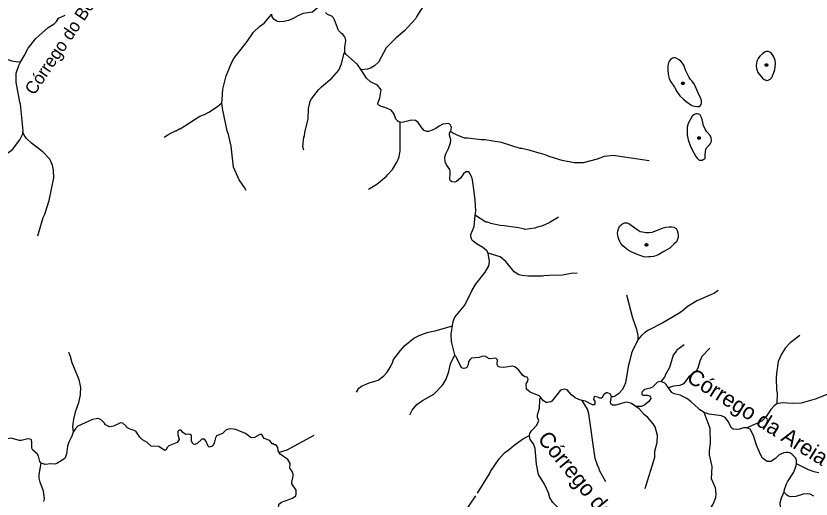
# Model space of a CAD drawing. Extents: x 393 to 446.6, y 8175.5 to 8231.
# Drawn here: x 416.06 to 426.13, y 8204.34 to 8210.46 of the extents above; entities that cross this region are included whole.
import ezdxf
from ezdxf.enums import TextEntityAlignment as Align

# ---------------------------------------------------------------- set-up
doc = ezdxf.new("R2010")
doc.units = 0
doc.header["$LTSCALE"] = 0.064
doc.header["$PDMODE"] = 32
doc.header["$PDSIZE"] = 0.032
doc.linetypes.add('LONG_DASHED', pattern=[7.5, 6, -1.5])
for name, color, linetype, lineweight in [('3', 7, 'LONG_DASHED', 25), ('7', 7, 'Continuous', 25), ('9', 7, 'LONG_DASHED', 25)]:
    doc.layers.add(name, color=color, linetype=linetype, lineweight=lineweight)
doc.layers.add('61', color=7, linetype='Continuous')

msp = doc.modelspace()

# ---------------------------------------------------------------- linework, layer by layer
at = {"layer": '3'}
for points in [[(424.4337, 8209.505), (424.4711, 8209.4505), (424.5164, 8209.4052), (424.5491, 8209.3771), (424.624, 8209.3272), (424.6567, 8209.3163), (424.6895, 8209.3132), (424.716, 8209.3148), (424.73, 8209.3226), (424.741, 8209.3397), (424.7456, 8209.3569), (424.7456, 8209.3896), (424.7332, 8209.4255), (424.7035, 8209.4879), (424.6583, 8209.5924), (424.6224, 8209.6376), (424.6068, 8209.6548), (424.5897, 8209.6813), (424.546, 8209.7671), (424.5195, 8209.8357), (424.5039, 8209.8638), (424.4836, 8209.8856), (424.4618, 8209.9059), (424.4337, 8209.923), (424.4103, 8209.9293), (424.3947, 8209.9293), (424.376, 8209.9262), (424.351, 8209.909), (424.3401, 8209.8919), (424.3276, 8209.8685), (424.3198, 8209.8341), (424.3167, 8209.778), (424.3214, 8209.725), (424.337, 8209.6641), (424.3557, 8209.6251), (424.4025, 8209.5596)], [(425.5177, 8209.6706), (425.5373, 8209.6559), (425.5544, 8209.6498), (425.5703, 8209.6449), (425.591, 8209.6474), (425.6155, 8209.6596), (425.6362, 8209.6828), (425.6619, 8209.7439), (425.6729, 8209.7818), (425.6802, 8209.8196), (425.6827, 8209.8563), (425.679, 8209.8942), (425.6619, 8209.9418), (425.6362, 8209.9797), (425.613, 8210.0004), (425.5898, 8210.009), (425.569, 8210.0102), (425.5507, 8210.0053), (425.5214, 8209.9858), (425.4847, 8209.9491), (425.4627, 8209.921), (425.4456, 8209.8856), (425.4408, 8209.8612), (425.4395, 8209.8306), (425.4432, 8209.794), (425.4603, 8209.7427)], [(424.7175, 8208.6365), (424.7381, 8208.6349), (424.7555, 8208.6365), (424.7682, 8208.6412), (424.7857, 8208.6507), (424.792, 8208.665), (424.7936, 8208.6967), (424.7952, 8208.7443), (424.7999, 8208.7713), (424.8095, 8208.7919), (424.8237, 8208.8093), (424.8459, 8208.8299), (424.8602, 8208.8458), (424.8697, 8208.8632), (424.8713, 8208.8838), (424.8681, 8208.9171), (424.8554, 8208.9457), (424.8142, 8208.9948), (424.792, 8209.0266), (424.7698, 8209.0725), (424.7524, 8209.1487), (424.7413, 8209.1851), (424.7286, 8209.2073), (424.7111, 8209.2184), (424.6921, 8209.22), (424.6715, 8209.22), (424.6461, 8209.2089), (424.6255, 8209.1899), (424.5779, 8209.0995), (424.5637, 8209.0535), (424.5621, 8209.0155), (424.5637, 8208.9552), (424.5764, 8208.8934), (424.6049, 8208.8093), (424.6461, 8208.7269), (424.6731, 8208.6825), (424.6905, 8208.6618)], [(423.7259, 8207.816), (423.7467, 8207.8327), (423.7686, 8207.8399), (423.804, 8207.8399), (423.8248, 8207.8316), (423.8561, 8207.8119), (423.9321, 8207.7556), (423.9675, 8207.7327), (423.9997, 8207.7254), (424.0393, 8207.7202), (424.082, 8207.7192), (424.1215, 8207.7234), (424.1892, 8207.7504), (424.259, 8207.7785), (424.2923, 8207.7858), (424.336, 8207.79), (424.3683, 8207.791), (424.3933, 8207.7869), (424.4224, 8207.7692), (424.438, 8207.7442), (424.4453, 8207.715), (424.4495, 8207.6807), (424.4484, 8207.6557), (424.438, 8207.6213), (424.4297, 8207.6026), (424.3964, 8207.5693), (424.3443, 8207.5224), (424.2694, 8207.4787), (424.2027, 8207.4391), (424.1674, 8207.4235), (424.1361, 8207.4152), (424.1007, 8207.41), (424.0768, 8207.4089), (424.0445, 8207.4069), (424.0143, 8207.4089), (423.9414, 8207.436), (423.855, 8207.4735), (423.8175, 8207.4943), (423.7759, 8207.5276), (423.7499, 8207.5516), (423.7238, 8207.5807), (423.7114, 8207.6047), (423.6989, 8207.6328), (423.6905, 8207.6588), (423.6853, 8207.6869), (423.6822, 8207.7119), (423.6853, 8207.7359), (423.6926, 8207.765), (423.703, 8207.7879), (423.7114, 8207.8004)]]:
    msp.add_lwpolyline(points, close=True, dxfattribs=at)
for p in [(425.5687, 8209.8386), (424.5094, 8209.6079), (424.7139, 8208.9157), (424.048, 8207.5627)]:
    msp.add_point(p, dxfattribs=at)
at = {"layer": '7'}
for points in [[(419.9342, 8210.57), (419.8981, 8210.5712), (419.8818, 8210.5642), (419.8148, 8210.5072), (419.697, 8210.4895), (419.6324, 8210.4636), (419.571, 8210.4265), (419.5129, 8210.4039), (419.4547, 8210.3909), (419.3966, 8210.3861), (419.3676, 8210.3909), (419.3255, 8210.4184), (419.3038, 8210.4506), (419.3026, 8210.4809)], [(421.2229, 8210.5896), (421.1395, 8210.4566), (421.1196, 8210.4249), (420.9839, 8210.2715), (420.8758, 8210.181), (420.7514, 8210.0567), (420.6545, 8209.8759), (420.6029, 8209.829), (420.5528, 8209.7983), (420.5141, 8209.7854), (420.4312, 8209.776)], [(418.6691, 8209.36), (418.6717, 8209.4027), (418.6796, 8209.5335), (418.7216, 8209.7015), (418.7797, 8209.8322), (418.7846, 8209.8565), (418.8201, 8209.9211), (418.9897, 8210.1374), (419.0672, 8210.2553), (419.1463, 8210.328), (419.2028, 8210.3667), (419.3026, 8210.4809)], [(420.2282, 8209.9971), (420.2265, 8210.0675), (420.2395, 8210.1471), (420.2363, 8210.173), (420.2234, 8210.1988), (420.1976, 8210.2327), (420.1878, 8210.2327), (420.1459, 8210.2747), (420.0958, 8210.412), (420.0813, 8210.4378), (420.0603, 8210.4571), (420.007, 8210.4798), (419.9866, 8210.4978), (419.9824, 8210.5047)], [(419.7052, 8208.762), (419.6936, 8208.8086), (419.7067, 8208.9247), (419.7147, 8208.9393), (419.7212, 8208.9909), (419.7616, 8209.1524), (419.768, 8209.2881), (419.7815, 8209.3583), (419.7841, 8209.372), (419.8035, 8209.4108), (419.8907, 8209.5238), (419.9295, 8209.5626), (420.0619, 8209.6723), (420.1523, 8209.7757), (420.1846, 8209.8532), (420.2153, 8209.976), (420.2282, 8209.9971)], [(420.4312, 8209.776), (420.3849, 8209.8435), (420.2422, 8209.9727), (420.2282, 8209.9971)], [(420.9258, 8209.114), (420.9106, 8209.1194), (420.8886, 8209.1314), (420.8854, 8209.1427), (420.8725, 8209.154), (420.8483, 8209.2235), (420.8128, 8209.2686), (420.7336, 8209.3026), (420.6852, 8209.3139), (420.6497, 8209.3333), (420.6448, 8209.351), (420.6707, 8209.4237), (420.6868, 8209.5238), (420.6416, 8209.5835), (420.5528, 8209.6272), (420.5011, 8209.674), (420.4312, 8209.776)], [(417.9364, 8208.925), (417.9949, 8208.9651), (418.0789, 8209.0054), (418.0886, 8209.0054), (418.129, 8209.0313), (418.1387, 8209.0313), (418.3906, 8209.1912), (418.4471, 8209.2121), (418.5036, 8209.2428), (418.6151, 8209.3155), (418.6691, 8209.36)], [(418.9754, 8208.2495), (418.9568, 8208.2891), (418.8879, 8208.387), (418.836, 8208.4989), (418.8137, 8208.5469), (418.7862, 8208.8101), (418.7539, 8208.9587), (418.7345, 8209.0039), (418.678, 8209.2881), (418.6691, 8209.36)], [(421.5655, 8208.9978), (421.5686, 8209.003), (421.5782, 8209.0539), (421.5669, 8209.0781), (421.5443, 8209.1007), (421.47, 8209.0911), (421.4199, 8209.0652), (421.3796, 8209.0361), (421.3311, 8209.0135), (421.2859, 8208.999), (421.2633, 8208.999), (421.2326, 8209.0087), (421.2003, 8209.0426), (421.1551, 8209.112), (421.1212, 8209.1346), (421.0695, 8209.1395), (420.9694, 8209.1153), (420.9304, 8209.1124), (420.9258, 8209.114)], [(420.5275, 8208.2677), (420.6303, 8208.3289), (420.6797, 8208.3694), (420.7563, 8208.4322), (420.7659, 8208.45), (420.8305, 8208.5178), (420.8832, 8208.6084), (420.8935, 8208.626), (420.9161, 8208.6777), (420.9274, 8208.752), (420.9258, 8209.114)], [(421.8796, 8207.9353), (421.8852, 8207.9905), (421.8785, 8208.1286), (421.8656, 8208.2352), (421.843, 8208.3838), (421.8301, 8208.429), (421.7962, 8208.4855), (421.7574, 8208.4871), (421.7299, 8208.4613), (421.6912, 8208.4047), (421.6412, 8208.3628), (421.6218, 8208.3563), (421.583, 8208.3612), (421.5669, 8208.3725), (421.5572, 8208.3935), (421.562, 8208.4613), (421.5595, 8208.4902), (421.5572, 8208.5178), (421.5152, 8208.5743), (421.4974, 8208.6131), (421.4942, 8208.6712), (421.5055, 8208.7164), (421.5394, 8208.781), (421.5669, 8208.8521), (421.5685, 8208.8908), (421.5523, 8208.949), (421.554, 8208.978), (421.5655, 8208.9978)], [(424.0801, 8208.6256), (423.6241, 8208.6954), (423.5111, 8208.6793), (423.4239, 8208.647), (423.2463, 8208.6017), (423.1333, 8208.6017), (422.9815, 8208.6308), (422.8297, 8208.6776), (422.7522, 8208.7083), (422.6876, 8208.7212), (422.5745, 8208.7568), (422.468, 8208.7826), (422.4486, 8208.7826), (422.2128, 8208.8569), (422, 8208.8918), (421.9964, 8208.8924), (421.9544, 8208.8908), (421.7801, 8208.915), (421.7445, 8208.915), (421.6702, 8208.9408), (421.6024, 8208.9731), (421.5655, 8208.9978)], [(422.0405, 8207.4561), (422.0242, 8207.4852), (421.9754, 8207.5295), (421.8931, 8207.5764), (421.8462, 8207.6135), (421.8333, 8207.6264), (421.822, 8207.6668), (421.8236, 8207.6927), (421.8656, 8207.796), (421.8796, 8207.9353)], [(422.9352, 8207.9125), (422.922, 8207.9046), (422.8135, 8207.8396), (422.7296, 8207.8024), (422.6504, 8207.7815), (422.6327, 8207.7718), (422.5067, 8207.7556), (422.5035, 8207.7604), (422.426, 8207.7766), (422.2451, 8207.804), (422.1934, 8207.8057), (422.0772, 8207.8331), (422.0384, 8207.8492), (422.0142, 8207.8509), (421.8808, 8207.9346), (421.8796, 8207.9353)], [(421.5907, 8206.5374), (421.6001, 8206.5924), (421.6202, 8206.6463), (421.7477, 8206.798), (421.8365, 8206.9821), (421.8802, 8207.0597), (422.0029, 8207.2179), (422.0497, 8207.2986), (422.0594, 8207.3503), (422.0405, 8207.4561)], [(423.1718, 8207.2052), (423.0945, 8207.2001), (422.9847, 8207.1807), (422.8135, 8207.1759), (422.7473, 8207.1711), (422.7328, 8207.1646), (422.5519, 8207.1662), (422.4712, 8207.1743), (422.4324, 8207.1839), (422.3711, 8207.2195), (422.2677, 8207.3503), (422.1934, 8207.41), (422.0405, 8207.4561)], [(423.7957, 8206.932), (423.8731, 8206.6393), (423.9226, 8206.4944), (423.9406, 8206.4137), (423.9406, 8206.36)], [(424.9561, 8206.9842), (424.9079, 8206.9514), (424.8712, 8206.9355), (424.6851, 8206.8546), (424.564, 8206.7786), (424.4945, 8206.7189), (424.4509, 8206.6898), (424.2555, 8206.5736), (424.0747, 8206.4831), (424.0262, 8206.4525), (423.9842, 8206.417), (423.9535, 8206.383), (423.9406, 8206.36)], [(420.3756, 8205.6962), (420.4029, 8205.748), (420.4365, 8205.7742), (420.5334, 8205.8179), (420.6077, 8205.8356), (420.6481, 8205.8518), (420.7207, 8205.9034), (420.7627, 8205.9519), (420.8047, 8206.0181), (420.8354, 8206.0811), (420.8434, 8206.1102), (420.9306, 8206.2264), (420.9872, 8206.2878), (421.0986, 8206.3798), (421.1664, 8206.4153), (421.2698, 8206.4524), (421.3251, 8206.464), (421.3699, 8206.4734), (421.5907, 8206.5374)], [(421.622, 8206.1692), (421.5806, 8206.3238), (421.5782, 8206.333), (421.5733, 8206.4363), (421.5907, 8206.5374)], [(425.9924, 8206.4151), (425.8687, 8206.3233), (425.8073, 8206.2539), (425.7573, 8206.178), (425.7185, 8206.0843), (425.6943, 8205.9358), (425.6911, 8205.8776), (425.6975, 8205.7226), (425.704, 8205.6838), (425.7011, 8205.5498)], [(423.9406, 8206.36), (423.9343, 8206.3487), (423.8793, 8206.2426), (423.8599, 8206.1909), (423.8316, 8206.0857), (423.8147, 8206.023), (423.7824, 8205.8163), (423.763, 8205.7646), (423.7388, 8205.7258), (423.6952, 8205.6774), (423.6435, 8205.6451), (423.6241, 8205.637), (423.6033, 8205.6386)], [(416.7244, 8206.2026), (416.7467, 8206.1521), (416.7677, 8206.0746), (416.8549, 8205.8582), (416.8775, 8205.7549), (416.8734, 8205.6788), (416.8726, 8205.6645), (416.8517, 8205.5644), (416.8081, 8205.4449), (416.7871, 8205.3544), (416.7774, 8205.264), (416.7841, 8205.1935)], [(424.5241, 8206.2971), (424.4348, 8206.228), (424.4306, 8206.2224), (424.3879, 8206.1651), (424.3411, 8206.01), (424.2894, 8205.9196), (424.2781, 8205.8889), (424.2296, 8205.8322)], [(424.85, 8206.2537), (424.7512, 8206.1489), (424.7238, 8206.0891), (424.6996, 8206.0003), (424.677, 8205.9632), (424.6447, 8205.9341), (424.6124, 8205.9179), (424.5833, 8205.8937), (424.5155, 8205.8049), (424.4703, 8205.7823), (424.3912, 8205.7758), (424.3251, 8205.7547)], [(421.0511, 8205.4121), (421.0776, 8205.4707), (421.1406, 8205.5433), (421.2084, 8205.5918), (421.3537, 8205.6741), (421.4603, 8205.7839), (421.471, 8205.8011), (421.5087, 8205.8614), (421.5443, 8205.9584), (421.5636, 8206.0553), (421.622, 8206.1692)], [(422.7085, 8205.6311), (422.6888, 8205.6536), (422.5729, 8205.7), (422.5277, 8205.7371), (422.5228, 8205.8049), (422.5438, 8205.8389), (422.5487, 8205.8615), (422.5373, 8205.8873), (422.5051, 8205.8938), (422.4793, 8205.9115), (422.4324, 8205.9777), (422.3807, 8206.0197), (422.3517, 8206.0278), (422.2387, 8206.01), (422.1902, 8206.0133), (422.1676, 8206.0245), (422.1563, 8206.0488), (422.1611, 8206.1053), (422.1401, 8206.1279), (422.061, 8206.1214), (422.0481, 8206.1247), (422.0351, 8206.1376), (422.0255, 8206.1376), (422.0142, 8206.1489), (421.9738, 8206.1537), (421.9286, 8206.1376), (421.8317, 8206.1279), (421.8123, 8206.1133), (421.7913, 8206.0859), (421.7881, 8206.0423), (421.7736, 8206.01), (421.7542, 8206.0003), (421.7284, 8205.9987), (421.7106, 8206.0068), (421.688, 8206.0391), (421.6379, 8206.144), (421.6266, 8206.1521), (421.622, 8206.1692)], [(424.2296, 8205.8322), (424.1889, 8205.8241), (424.1263, 8205.7629), (424.0957, 8205.7468), (424.0262, 8205.7323), (424.0052, 8205.7161), (423.9907, 8205.6967), (423.9907, 8205.6742), (424.002, 8205.6612), (424.0569, 8205.658), (424.0876, 8205.6499), (424.0989, 8205.6354), (424.1037, 8205.616), (424.0795, 8205.5789), (424.0278, 8205.5385), (423.9859, 8205.5159), (423.9143, 8205.5165)], [(424.3251, 8205.7547), (424.2972, 8205.795), (424.2786, 8205.8113), (424.2296, 8205.8322)], [(423.2344, 8205.5937), (423.193, 8205.6031), (423.1429, 8205.6257), (423.0993, 8205.6628), (423.0412, 8205.729), (423.0138, 8205.7339), (422.9605, 8205.7242), (422.8474, 8205.5837), (422.8361, 8205.574), (422.7941, 8205.5676), (422.778, 8205.5692), (422.7441, 8205.5902), (422.7085, 8205.6311)], [(424.7771, 8205.4386), (424.7254, 8205.4755), (424.7061, 8205.4901), (424.6124, 8205.5756), (424.5607, 8205.616), (424.4768, 8205.6596), (424.3992, 8205.6773), (424.3686, 8205.6919), (424.3251, 8205.7547)], [(426.4433, 8205.7134), (426.3867, 8205.6915), (426.1852, 8205.6079), (426.0977, 8205.5841), (426.0076, 8205.5595), (425.8945, 8205.553), (425.7654, 8205.5627), (425.7011, 8205.5498)], [(423.6033, 8205.6386), (423.5902, 8205.6741), (423.5563, 8205.6887), (423.5418, 8205.6887), (423.5095, 8205.6693), (423.4804, 8205.6208), (423.4562, 8205.6225), (423.432, 8205.6354), (423.3835, 8205.6451), (423.3771, 8205.6063), (423.3932, 8205.5837), (423.3948, 8205.5498), (423.3835, 8205.5369), (423.3658, 8205.5369), (423.2748, 8205.5845), (423.2344, 8205.5937)], [(423.9143, 8205.5165), (423.8567, 8205.5562), (423.805, 8205.5708), (423.7759, 8205.5675), (423.6597, 8205.532), (423.6177, 8205.532), (423.5967, 8205.5482), (423.5934, 8205.574), (423.6033, 8205.6386)], [(423.5343, 8204.5611), (423.4546, 8204.7053), (423.4498, 8204.7263), (423.4255, 8204.7731), (423.3983, 8204.8588), (423.3189, 8205.4255), (423.3028, 8205.482), (423.2344, 8205.5937)], [(424.0329, 8204.4784), (424.1522, 8204.8748), (424.1522, 8204.9507), (424.1828, 8205.0605), (424.1861, 8205.151), (424.1586, 8205.2575), (424.1328, 8205.2963), (424.0666, 8205.3754), (424.0197, 8205.4158), (423.9568, 8205.4868), (423.9143, 8205.5165)], [(425.7011, 8205.5498), (425.6832, 8205.5369), (425.6652, 8205.5239), (425.6249, 8205.4804), (425.5651, 8205.39), (425.5118, 8205.3366), (425.4456, 8205.2995), (425.3217, 8205.2467)], [(424.7977, 8204.1324), (424.8272, 8204.1627), (424.8352, 8204.1869), (424.8933, 8204.279), (424.9289, 8204.3662), (424.9305, 8204.4049), (424.9289, 8204.4517), (424.9208, 8204.4873), (424.874, 8204.6019), (424.8804, 8204.757), (424.8449, 8204.9055), (424.8449, 8204.954), (424.8611, 8205.0541), (424.8546, 8205.2382), (424.7771, 8205.4386)], [(425.3217, 8205.2467), (425.2777, 8205.2478), (425.226, 8205.2284), (425.1937, 8205.2236), (425.1485, 8205.2301), (425.1243, 8205.2462), (425.0839, 8205.3286), (425.0613, 8205.3577), (425.0435, 8205.377), (424.9967, 8205.3996), (424.8417, 8205.4206), (424.7771, 8205.4386)], [(419.3962, 8204.9336), (419.3832, 8204.9549), (419.3768, 8204.9962), (419.3605, 8205.0241), (419.3512, 8205.0323), (419.3352, 8205.0299), (419.3158, 8205.0428), (419.3062, 8205.0428), (419.2771, 8205.0847), (419.206, 8205.1106), (419.1753, 8205.1639), (419.1479, 8205.1639), (419.0801, 8205.1235), (419.0381, 8205.1219), (418.9671, 8205.1736), (418.938, 8205.1881), (418.8411, 8205.2236), (418.783, 8205.2333), (418.7539, 8205.2301), (418.7249, 8205.222), (418.6748, 8205.1752), (418.6005, 8205.1461), (418.5876, 8205.1219), (418.5714, 8205.0541), (418.5488, 8205.0137), (418.5085, 8205.0024), (418.4939, 8205.0153), (418.4633, 8205.0799), (418.4471, 8205.1009), (418.4325, 8205.1041), (418.4132, 8205.1041), (418.3551, 8205.0492), (418.3276, 8205.0363), (418.3098, 8205.0379), (418.2985, 8205.0476), (418.2856, 8205.0767), (418.2856, 8205.1509), (418.2646, 8205.1638), (418.2372, 8205.1671), (418.2113, 8205.1623), (418.1742, 8205.1865), (418.1532, 8205.2155), (418.1306, 8205.2172), (418.1128, 8205.2075), (418.1096, 8205.1945), (418.1112, 8205.1607), (418.1274, 8205.0993), (418.1015, 8205.0605), (417.9949, 8205.0185), (417.9788, 8205.0024), (417.9594, 8204.9652), (417.9352, 8204.9636), (417.869, 8205.0105), (417.7705, 8205.0137), (417.7237, 8205.0589), (417.6639, 8205.096), (417.63, 8205.1267), (417.58, 8205.2026), (417.4847, 8205.2382), (417.4604, 8205.2543), (417.4556, 8205.2656), (417.412, 8205.306), (417.3846, 8205.3092), (417.2974, 8205.2672), (417.2457, 8205.2575), (417.194, 8205.2849), (417.1811, 8205.306), (417.1343, 8205.3528), (417.0988, 8205.3657), (417.077, 8205.3611), (417.0293, 8205.3512), (416.8452, 8205.2656), (416.8161, 8205.243), (416.7841, 8205.1935)], [(416.3803, 8204.8008), (416.3628, 8204.8183), (416.343, 8204.8861), (416.3269, 8204.9168), (416.2736, 8204.9636), (416.2607, 8204.9895), (416.2607, 8205.0702), (416.251, 8205.0976), (416.2155, 8205.1057), (416.1929, 8205.1041), (416.125, 8205.0847), (416.1024, 8205.0847), (415.9991, 8205.1138), (415.8731, 8205.0912), (415.8376, 8205.1041), (415.8085, 8205.1332), (415.7843, 8205.1849), (415.7585, 8205.2155), (415.7278, 8205.222), (415.7084, 8205.2204), (415.6729, 8205.201), (415.5824, 8205.1106), (415.5259, 8205.0809)], [(416.7841, 8205.1935), (416.7661, 8205.1396), (416.7306, 8205.067), (416.7144, 8205.0153), (416.6983, 8204.912), (416.6789, 8204.8587), (416.5772, 8204.7957), (416.5513, 8204.7876), (416.4997, 8204.7924), (416.4286, 8204.7828), (416.3803, 8204.8008)], [(425.9469, 8204.791), (425.9493, 8204.8317), (425.9398, 8204.8619), (425.8929, 8204.9103), (425.8735, 8204.9265), (425.8461, 8204.9329), (425.817, 8204.9362), (425.788, 8204.9313), (425.7298, 8204.9039), (425.683, 8204.8571), (425.6233, 8204.8183), (425.5764, 8204.8199), (425.5199, 8204.8619), (425.4941, 8204.9087), (425.444, 8205.025), (425.402, 8205.151), (425.3601, 8205.2293), (425.3217, 8205.2467)], [(426.9863, 8205.2168), (426.8925, 8205.1154), (426.7084, 8204.9604), (426.6373, 8204.8732), (426.5695, 8204.8021), (426.4872, 8204.7408), (426.4016, 8204.6972), (426.3176, 8204.6778), (426.2449, 8204.6746), (426.1744, 8204.6891), (426.1022, 8204.7136), (425.9493, 8204.7898), (425.9469, 8204.791)], [(419.8338, 8205.1496), (419.4935, 8204.9652), (419.3962, 8204.9336)], [(419.4315, 8204.0952), (419.4426, 8204.1458), (419.4345, 8204.1737), (419.3853, 8204.2224), (419.3901, 8204.2789), (419.4225, 8204.3048), (419.5646, 8204.3548), (419.6065, 8204.3872), (419.6114, 8204.4081), (419.6081, 8204.4582), (419.5565, 8204.5373), (419.5532, 8204.56), (419.5726, 8204.6342), (419.5726, 8204.6601), (419.5549, 8204.7037), (419.5306, 8204.7376), (419.5322, 8204.7957), (419.5048, 8204.8441), (419.4089, 8204.913), (419.3962, 8204.9336)], [(416.4145, 8204.315), (416.4215, 8204.3476), (416.4092, 8204.4437), (416.3656, 8204.56), (416.3543, 8204.6084), (416.3543, 8204.6568), (416.3803, 8204.8008)], [(425.7938, 8204.437), (425.7961, 8204.4673), (425.8202, 8204.5357), (425.8364, 8204.5616), (425.9171, 8204.6859), (425.9458, 8204.7711), (425.9469, 8204.791)], [(425.7561, 8204.2094), (425.7441, 8204.2442), (425.7427, 8204.2951), (425.7572, 8204.3597), (425.7938, 8204.437)], [(426.1674, 8204.3823), (426.1206, 8204.4081), (426.0916, 8204.413), (426.0334, 8204.4049), (425.9398, 8204.3775), (425.8784, 8204.3742), (425.8493, 8204.3807), (425.8251, 8204.3952), (425.8025, 8204.4178), (425.7938, 8204.437)]]:
    msp.add_lwpolyline(points, dxfattribs=at)
at = {"layer": '9'}
for points in [[(416.123, 8209.8837), (416.1633, 8209.9534), (416.2122, 8210.0519), (416.3107, 8210.1746), (416.469, 8210.3118), (416.5449, 8210.3619), (416.5723, 8210.3893), (416.5982, 8210.4329), (416.6838, 8210.4717)], [(415.373, 8210.0048), (415.4888, 8210.018), (415.6115, 8210.0228), (415.7246, 8210.0066), (415.8214, 8209.9743), (415.9006, 8209.9307), (416.0039, 8209.892), (416.0921, 8209.8791), (416.1213, 8209.8834), (416.123, 8209.8837)], [(416.1482, 8208.9848), (416.1519, 8209.005), (416.1169, 8209.343), (416.1072, 8209.3688), (416.0604, 8209.6207), (416.0605, 8209.7324), (416.0605, 8209.7354), (416.0943, 8209.8339), (416.123, 8209.8837)], [(415.8075, 8208.5516), (415.8424, 8208.6082), (415.8796, 8208.6551), (415.9522, 8208.7229), (416.0136, 8208.7697), (416.1105, 8208.8924), (416.1449, 8208.9665), (416.1482, 8208.9848)], [(416.3376, 8207.6776), (416.4044, 8207.909), (416.4238, 8207.9494), (416.4816, 8208.1249), (416.5384, 8208.4128), (416.5352, 8208.5081), (416.5239, 8208.5711), (416.4883, 8208.647), (416.3995, 8208.739), (416.2558, 8208.8504), (416.1945, 8208.9069), (416.1638, 8208.949), (416.1496, 8208.9816), (416.1482, 8208.9848)], [(422.5676, 8205.151), (422.5711, 8205.1731), (422.5933, 8205.2105), (422.6601, 8205.2785), (422.6827, 8205.3383), (422.6682, 8205.377), (422.6665, 8205.4093), (422.6908, 8205.4965), (422.6988, 8205.6031), (422.7074, 8205.628), (422.7085, 8205.6311)], [(421.4429, 8203.0396), (421.4598, 8203.1382), (421.4894, 8203.2422), (421.5459, 8203.3617), (421.5766, 8203.4603), (421.5879, 8203.5523), (421.5701, 8203.7816), (421.5862, 8203.9108), (421.667, 8204.0691), (421.9076, 8204.4178), (422.0606, 8204.6628), (422.0739, 8204.6956), (422.1821, 8204.8522), (422.2483, 8204.9281), (422.3108, 8204.9775), (422.371, 8205.025), (422.4906, 8205.1122), (422.5676, 8205.151)], [(422.9301, 8204.2332), (422.8613, 8204.2997), (422.8216, 8204.3592), (422.8052, 8204.4233), (422.757, 8204.5325), (422.6811, 8204.6568), (422.6568, 8204.786), (422.6375, 8204.983), (422.6165, 8205.0428), (422.5761, 8205.0993), (422.5676, 8205.151)]]:
    msp.add_lwpolyline(points, dxfattribs=at)

# ---------------------------------------------------------------- texts
at = {"layer": '61'}
for s, height, rotation, p in [('Córrego do Bernardinho', 0.16, 56.136, (416.9312, 8210.4001)), ('Córrego da Areia', 0.2, 327.922, (425.4056, 8205.3008)), ('Córrego do Barreiro', 0.2, 309.388, (423.4091, 8204.1889))]:
    msp.add_text(s, height=height, rotation=rotation, dxfattribs=at).set_placement(p, align=Align.CENTER)

doc.saveas('drawing.dxf')
